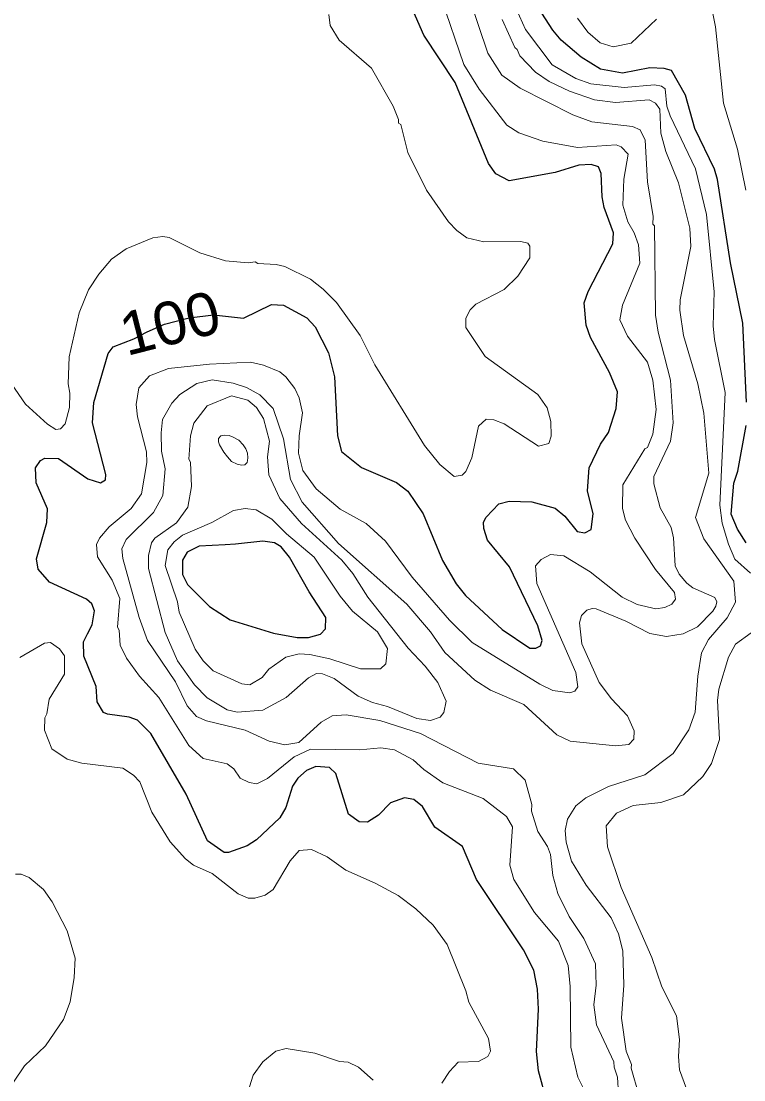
# Model space of a CAD drawing. Extents: x 673.6 to 698.9, y 7012 to 7040.1.
# Drawn here: x 676.293 to 677.64, y 7020.23 to 7022.201 of the extents above; entities that cross this region are included whole.
import ezdxf
from ezdxf.enums import TextEntityAlignment as Align

# ---------------------------------------------------------------- set-up
doc = ezdxf.new("R2010")
doc.units = 0
doc.header["$LTSCALE"] = 0.032
doc.layers.add('1', color=7, linetype='Continuous', lineweight=25)
doc.layers.add('2', color=7, linetype='Continuous', lineweight=13)
doc.layers.add('61', color=7, linetype='Continuous')

msp = doc.modelspace()

# ---------------------------------------------------------------- linework, layer by layer
at = {"layer": '1'}
for points in [[(677.645, 7021.4916), (677.638, 7021.6386), (677.6147, 7021.7513), (677.5906, 7021.9063), (677.5849, 7021.9255), (677.5483, 7022.0014), (677.5308, 7022.0632), (677.505, 7022.1094), (677.4914, 7022.1133), (677.4643, 7022.1141), (677.4134, 7022.1043), (677.3723, 7022.112), (677.3366, 7022.1341), (677.299, 7022.1661), (677.2837, 7022.1842), (677.1904, 7022.3289)], [(677.3895, 7021.5471), (677.3537, 7021.612), (677.3458, 7021.6349), (677.3419, 7021.6769), (677.3499, 7021.698), (677.3953, 7021.7863), (677.3967, 7021.8068), (677.3793, 7021.8545), (677.3756, 7021.8739), (677.374, 7021.9176), (677.3687, 7021.9299), (677.3554, 7021.9341), (677.3324, 7021.9333), (677.288, 7021.9194), (677.2022, 7021.9039), (677.1778, 7021.9167), (677.1638, 7021.9363), (677.1015, 7022.087), (677.0434, 7022.1753), (677.0149, 7022.2404)], [(677.0076, 7020.7548), (676.9813, 7020.7459), (676.9589, 7020.7229), (676.9385, 7020.7094), (676.9231, 7020.7105), (676.9032, 7020.7246), (676.8791, 7020.8), (676.8674, 7020.8115), (676.8421, 7020.8134), (676.8245, 7020.8061), (676.8086, 7020.7918), (676.7988, 7020.7766), (676.7863, 7020.7369), (676.775, 7020.7174), (676.7318, 7020.6767), (676.7142, 7020.6656), (676.6796, 7020.6531), (676.6714, 7020.6534), (676.6399, 7020.6748), (676.6005, 7020.7617), (676.5348, 7020.8749), (676.5099, 7020.8996), (676.4942, 7020.9054), (676.4537, 7020.9105), (676.4465, 7020.9141), (676.4347, 7020.9336), (676.4328, 7020.9624), (676.4099, 7021.0188), (676.4093, 7021.0457), (676.4164, 7021.0605), (676.4254, 7021.0769), (676.4294, 7021.1029), (676.4246, 7021.1164), (676.4146, 7021.1249), (676.346, 7021.1566), (676.3246, 7021.1807), (676.3213, 7021.2001), (676.3409, 7021.2677), (676.3422, 7021.293), (676.321, 7021.3416), (676.3194, 7021.3692), (676.329, 7021.383), (676.3372, 7021.3876), (676.3623, 7021.3867), (676.4174, 7021.3491), (676.4408, 7021.3418), (676.45, 7021.3472), (676.4508, 7021.3573), (676.4256, 7021.4534), (676.4284, 7021.4912), (676.4548, 7021.5825), (676.4645, 7021.5949), (676.5026, 7021.6094), (676.5279, 7021.6225), (676.5603, 7021.6368), (676.6063, 7021.6487), (676.6515, 7021.6541), (676.707, 7021.6484), (676.7597, 7021.6734), (676.7821, 7021.6721), (676.825, 7021.6487), (676.8409, 7021.6323), (676.8659, 7021.5837), (676.8767, 7021.5389), (676.8824, 7021.4292), (676.8902, 7021.3998), (676.9274, 7021.3699), (676.9926, 7021.3421), (677.0136, 7021.3263), (677.0419, 7021.2841), (677.0782, 7021.1967), (677.1038, 7021.1535), (677.1211, 7021.1318), (677.1891, 7021.0687), (677.2412, 7021.0338), (677.2519, 7021.0337), (677.2609, 7021.0382), (677.2636, 7021.0481), (677.2557, 7021.0751), (677.2031, 7021.1852), (677.162, 7021.2349), (677.1552, 7021.2566), (677.1548, 7021.2684), (677.1597, 7021.2779), (677.1833, 7021.3022), (677.2021, 7021.3071), (677.2449, 7021.3063), (677.2883, 7021.2944), (677.3063, 7021.2795), (677.329, 7021.2512), (677.3435, 7021.2482), (677.3553, 7021.2544), (677.359, 7021.2841), (677.3485, 7021.3269), (677.3517, 7021.3692)], [(677.3517, 7021.3692), (677.3729, 7021.4137), (677.3878, 7021.4354), (677.4019, 7021.4801), (677.404, 7021.5109), (677.3895, 7021.5471)], [(677.6439, 7021.2299), (677.6277, 7021.255), (677.6164, 7021.2834), (677.6211, 7021.3408), (677.6287, 7021.3634), (677.6442, 7021.4485)], [(677.1418, 7020.6029), (677.1152, 7020.6643), (677.0637, 7020.7004), (677.041, 7020.7385), (677.0246, 7020.7518), (677.0076, 7020.7548)], [(677.2727, 7020.1896), (677.2573, 7020.2463), (677.2532, 7020.2824), (677.2571, 7020.3614), (677.2555, 7020.3987), (677.2482, 7020.4341), (677.2294, 7020.4719), (677.1418, 7020.6029)]]:
    msp.add_lwpolyline(points, dxfattribs=at)
msp.add_lwpolyline([(676.6925, 7021.2273), (676.6733, 7021.2259), (676.6245, 7021.2234), (676.6021, 7021.2122), (676.5939, 7021.1976), (676.5933, 7021.1711), (676.6031, 7021.1524), (676.6437, 7021.1113), (676.6825, 7021.0863), (676.763, 7021.0615), (676.8073, 7021.0533), (676.8287, 7021.0533), (676.8506, 7021.0598), (676.8599, 7021.0695), (676.861, 7021.091), (676.8294, 7021.1387), (676.7927, 7021.2028), (676.7776, 7021.2221), (676.7649, 7021.2295), (676.7436, 7021.2332)], close=True, dxfattribs=at)
at = {"layer": '2'}
for points in [[(677.1445, 7020.8197), (677.0372, 7020.8748), (676.9611, 7020.8989), (676.8985, 7020.9094), (676.8724, 7020.9079), (676.8519, 7020.896), (676.8104, 7020.8579), (676.7844, 7020.8536), (676.7552, 7020.8607), (676.7104, 7020.8807), (676.6385, 7020.8983), (676.6197, 7020.9063), (676.602, 7020.9264), (676.5805, 7020.9709), (676.5282, 7021.0478), (676.513, 7021.0907), (676.4824, 7021.2004), (676.4808, 7021.2186), (676.4887, 7021.2362), (676.5394, 7021.286), (676.5572, 7021.3177), (676.5612, 7021.3674), (676.5547, 7021.4005), (676.5537, 7021.4348), (676.5565, 7021.4593), (676.5739, 7021.4902), (676.5889, 7021.506), (676.6204, 7021.5265), (676.6487, 7021.5331), (676.688, 7021.5273), (676.7127, 7021.519), (676.7378, 7021.5052), (676.7623, 7021.48), (676.7816, 7021.4232), (676.7948, 7021.3478), (676.8165, 7021.3058), (676.8841, 7021.2283), (677.0117, 7021.1154), (677.0556, 7021.0641), (677.0826, 7021.0256), (677.1383, 7020.9741), (677.1673, 7020.9556), (677.2299, 7020.929), (677.2915, 7020.8725), (677.3162, 7020.8606), (677.4005, 7020.852), (677.4255, 7020.8544), (677.4348, 7020.8643), (677.4355, 7020.8795), (677.4232, 7020.9076), (677.3931, 7020.9396), (677.3704, 7020.9696), (677.3377, 7021.0418), (677.3337, 7021.0806), (677.3373, 7021.0946), (677.3472, 7021.1044), (677.3568, 7021.1073), (677.3648, 7021.1066), (677.4197, 7021.0841), (677.4644, 7021.0609), (677.4959, 7021.0553), (677.5269, 7021.0604), (677.5531, 7021.0736), (677.5818, 7021.1026), (677.5878, 7021.1119), (677.5893, 7021.1201), (677.5855, 7021.1283), (677.5446, 7021.1461), (677.5335, 7021.1544), (677.5193, 7021.1715), (677.512, 7021.1867), (677.5087, 7021.2391), (677.5045, 7021.2583), (677.4836, 7021.2952), (677.4717, 7021.3397), (677.4717, 7021.3536), (677.5029, 7021.4193), (677.5078, 7021.4531), (677.5029, 7021.5327), (677.48, 7021.6224), (677.4749, 7021.654), (677.4733, 7021.8204), (677.4701, 7021.8235), (677.4707, 7021.8372), (677.4602, 7021.9022), (677.4559, 7021.9796), (677.4463, 7021.9987), (677.4322, 7022.0048), (677.3567, 7022.0135), (677.3209, 7022.0269), (677.2232, 7022.0765), (677.1887, 7022.1006), (677.1628, 7022.1416), (677.1273, 7022.2472)], [(677.2048, 7022.2484), (677.2327, 7022.186), (677.2824, 7022.1201), (677.3267, 7022.0946), (677.3545, 7022.0843), (677.4169, 7022.0779), (677.4733, 7022.0829), (677.4861, 7022.0805)], [(677.0763, 7022.2427), (677.1176, 7022.1208), (677.1466, 7022.0747), (677.1978, 7022.0076), (677.2204, 7021.9933), (677.2653, 7021.9776), (677.3296, 7021.9663), (677.4018, 7021.9711), (677.4113, 7021.967), (677.424, 7021.9535), (677.4159, 7021.907), (677.4142, 7021.8589), (677.4233, 7021.8278), (677.4355, 7021.8068), (677.4435, 7021.7846), (677.4461, 7021.7507), (677.4135, 7021.6723), (677.4085, 7021.6453), (677.4232, 7021.6146), (677.4604, 7021.5661), (677.47, 7021.5327), (677.4766, 7021.4778), (677.4701, 7021.4324), (677.4602, 7021.4071), (677.4552, 7021.4046), (677.4144, 7021.3377), (677.4134, 7021.2937), (677.4192, 7021.2722), (677.4367, 7021.2388), (677.4754, 7021.18), (677.5103, 7021.1374), (677.5126, 7021.1251), (677.5055, 7021.1158), (677.4926, 7021.1092), (677.4757, 7021.1067), (677.4409, 7021.1152), (677.4132, 7021.1286), (677.3535, 7021.1761), (677.3043, 7021.2059), (677.2794, 7021.2079), (677.262, 7021.199), (677.2515, 7021.1868), (677.2541, 7021.154), (677.3269, 7020.9886), (677.3304, 7020.9615), (677.3249, 7020.9533), (677.3152, 7020.9504), (677.2838, 7020.955), (677.2593, 7020.9663), (677.1337, 7021.0442), (677.0909, 7021.0856), (677.0215, 7021.1659), (676.972, 7021.2332), (676.9361, 7021.2658), (676.8876, 7021.2928), (676.8428, 7021.3304), (676.8178, 7021.3644), (676.8095, 7021.3968), (676.8109, 7021.4292), (676.8175, 7021.4719), (676.811, 7021.5), (676.8029, 7021.5172), (676.7863, 7021.5389), (676.775, 7021.5483), (676.7443, 7021.5608), (676.7203, 7021.5661), (676.6437, 7021.5628), (676.5678, 7021.5545), (676.5322, 7021.541), (676.5122, 7021.5187), (676.507, 7021.4875), (676.5095, 7021.4646), (676.5266, 7021.3992), (676.5274, 7021.3795), (676.517, 7021.3209), (676.4979, 7021.294), (676.4571, 7021.2598), (676.439, 7021.2384), (676.4331, 7021.2265)], [(676.8661, 7022.2139), (676.8686, 7022.1933), (676.8857, 7022.1659), (676.946, 7022.1138), (676.9863, 7022.0428), (676.9963, 7022.0182), (676.9962, 7022.0115), (677.0007, 7022.0089), (677.0133, 7021.9569), (677.0481, 7021.8867), (677.0892, 7021.8276), (677.1046, 7021.8115), (677.1237, 7021.798), (677.1554, 7021.7904), (677.2244, 7021.7912), (677.2372, 7021.7876), (677.2411, 7021.7823), (677.2408, 7021.7604), (677.2188, 7021.7267), (677.1929, 7021.7017), (677.1404, 7021.6743), (677.1299, 7021.6637), (677.1219, 7021.648), (677.1217, 7021.631), (677.1574, 7021.5771), (677.256, 7021.5062), (677.2731, 7021.4815), (677.2801, 7021.4558), (677.2809, 7021.4282), (677.2764, 7021.4146), (677.2569, 7021.41), (677.1929, 7021.4515), (677.1739, 7021.4591), (677.1598, 7021.46), (677.1454, 7021.4472), (677.1331, 7021.3881), (677.1216, 7021.3629), (677.1146, 7021.3556), (677.0998, 7021.3535), (677.0729, 7021.3756), (677.0447, 7021.4112), (676.9519, 7021.5614), (676.9246, 7021.6158), (676.8805, 7021.6772), (676.8559, 7021.702), (676.832, 7021.7207), (676.7841, 7021.7445), (676.7682, 7021.7484), (676.7341, 7021.7501), (676.7293, 7021.7533), (676.7162, 7021.751), (676.674, 7021.7552), (676.6257, 7021.7697), (676.5689, 7021.7984), (676.5568, 7021.8003), (676.5384, 7021.7978), (676.4886, 7021.777), (676.4615, 7021.7581)], [(677.33, 7022.2068), (677.3489, 7022.181), (677.3719, 7022.1612), (677.3965, 7022.1536), (677.4297, 7022.1603), (677.477, 7022.2049)], [(677.5811, 7022.2184), (677.5868, 7022.1907), (677.6016, 7022.0485), (677.6279, 7021.9626), (677.6433, 7021.8865)], [(677.1891, 7022.2045), (677.213, 7022.152), (677.2176, 7022.1486), (677.2224, 7022.1367), (677.2514, 7022.106), (677.2768, 7022.0892), (677.3146, 7022.071), (677.3613, 7022.0546), (677.4007, 7022.0501), (677.4634, 7022.0549), (677.4754, 7022.0486), (677.4832, 7022.0372), (677.4849, 7021.9926), (677.4942, 7021.9584), (677.5178, 7021.9005), (677.5389, 7021.8158), (677.5407, 7021.7818), (677.5211, 7021.6823), (677.5202, 7021.663), (677.5276, 7021.6158), (677.5538, 7021.5257), (677.5653, 7021.4715), (677.5743, 7021.3597), (677.5498, 7021.277), (677.565, 7021.2375), (677.6208, 7021.1584), (677.6245, 7021.1193), (677.6087, 7021.0899), (677.574, 7021.0497), (677.5606, 7021.0248), (677.5538, 7020.9814), (677.5489, 7020.9143), (677.5374, 7020.8815), (677.5083, 7020.8378), (677.4552, 7020.7977), (677.3875, 7020.7762), (677.3451, 7020.7549), (677.3268, 7020.7398), (677.3114, 7020.7152)], [(677.4861, 7022.0805), (677.4929, 7022.0754), (677.4964, 7022.043), (677.5022, 7022.0251), (677.5498, 7021.9264), (677.5703, 7021.8413)], [(677.5703, 7021.8413), (677.5842, 7021.6975), (677.5827, 7021.6339), (677.5851, 7021.6083), (677.6047, 7021.5097), (677.595, 7021.2999), (677.5994, 7021.2665), (677.6111, 7021.2274), (677.6231, 7021.1995), (677.652, 7021.1732)], [(676.4615, 7021.7581), (676.4378, 7021.73), (676.4183, 7021.7007), (676.4008, 7021.6583), (676.3821, 7021.5761), (676.3805, 7021.5261)], [(676.3805, 7021.5261), (676.3836, 7021.5084), (676.3829, 7021.4821), (676.3748, 7021.4513), (676.3663, 7021.4421), (676.3578, 7021.4406), (676.342, 7021.4506), (676.3011, 7021.4882), (676.2495, 7021.5622)], [(676.4331, 7021.2265), (676.4352, 7021.204), (676.4627, 7021.1605), (676.477, 7021.1259), (676.4725, 7021.0725), (676.4756, 7021.0672)], [(676.4756, 7021.0672), (676.4773, 7021.0391), (676.4895, 7021.015), (676.5133, 7020.9812), (676.5493, 7020.9416), (676.6053, 7020.8522), (676.6323, 7020.828), (676.6769, 7020.8185), (676.6893, 7020.809), (676.7009, 7020.7918), (676.718, 7020.7835), (676.7321, 7020.7813), (676.7517, 7020.7907), (676.8014, 7020.8315), (676.8323, 7020.8453), (676.924, 7020.8446), (676.963, 7020.8479), (676.9885, 7020.8445), (677.0233, 7020.8254), (677.0431, 7020.8074), (677.0786, 7020.7831), (677.1542, 7020.7535), (677.1972, 7020.7204), (677.2086, 7020.7012), (677.2039, 7020.6297), (677.2113, 7020.6026), (677.2496, 7020.5416), (677.2942, 7020.4878), (677.3121, 7020.4429), (677.3163, 7020.4036), (677.3173, 7020.2908), (677.3306, 7020.2349), (677.3431, 7020.2088)], [(676.2905, 7021.0163), (676.3365, 7021.0431), (676.3476, 7021.0443), (676.3646, 7021.0325), (676.3736, 7021.0196), (676.3738, 7020.985), (676.3448, 7020.9387), (676.3409, 7020.9112), (676.3369, 7020.9042), (676.3362, 7020.881), (676.3502, 7020.8462), (676.3784, 7020.8268), (676.4062, 7020.8196), (676.4823, 7020.8099), (676.5023, 7020.7974), (676.5141, 7020.7847), (676.5367, 7020.7283), (676.5708, 7020.673), (676.5992, 7020.6413), (676.6143, 7020.6295), (676.6487, 7020.6141), (676.6972, 7020.5759), (676.716, 7020.5684), (676.7284, 7020.5678), (676.7478, 7020.5739), (676.7628, 7020.5844), (676.7941, 7020.6376), (676.8109, 7020.6571), (676.834, 7020.6587), (676.863, 7020.6452), (676.8981, 7020.6202), (676.9527, 7020.5962), (676.9957, 7020.5729), (677.0282, 7020.5485), (677.0605, 7020.5177), (677.0871, 7020.4821), (677.1215, 7020.3953), (677.127, 7020.3747), (677.1641, 7020.3065), (677.1677, 7020.2833), (677.1629, 7020.2731), (677.1453, 7020.2638), (677.1074, 7020.2624), (677.0915, 7020.2454), (677.0771, 7020.2238)], [(677.5201, 7020.2482), (677.5177, 7020.2731), (677.5201, 7020.3046), (677.5145, 7020.3487), (677.4866, 7020.4029), (677.4683, 7020.4577), (677.4111, 7020.5882), (677.3854, 7020.6637), (677.383, 7020.7028), (677.4022, 7020.7264), (677.4337, 7020.7409), (677.4852, 7020.746), (677.5272, 7020.7606), (677.5632, 7020.7946), (677.5793, 7020.8191), (677.5941, 7020.8635), (677.5909, 7020.9365), (677.5934, 7020.9576), (677.6109, 7021.0168), (677.6241, 7021.0411), (677.6532, 7021.0622)], [(677.2561, 7020.6922), (677.2442, 7020.7298), (677.2448, 7020.7424), (677.2325, 7020.7878), (677.2104, 7020.8092), (677.1445, 7020.8197)], [(677.3114, 7020.7152), (677.3066, 7020.6938), (677.3087, 7020.6723), (677.3187, 7020.6371), (677.3457, 7020.5925), (677.3925, 7020.5315)], [(677.4061, 7020.204), (677.4043, 7020.2345), (677.3978, 7020.2532), (677.3977, 7020.263), (677.3649, 7020.3325), (677.3599, 7020.3696), (677.3648, 7020.4062), (677.3631, 7020.4459), (677.3417, 7020.4931), (677.3143, 7020.5342), (677.293, 7020.577), (677.284, 7020.6104), (677.2796, 7020.6492), (677.2738, 7020.664), (677.2561, 7020.6922)], [(676.2787, 7020.2257), (676.2993, 7020.2556), (676.3382, 7020.2929), (676.3721, 7020.3424), (676.3844, 7020.3753), (676.392, 7020.4203), (676.3936, 7020.4561), (676.3786, 7020.5072), (676.3506, 7020.5613), (676.3343, 7020.584), (676.3078, 7020.6068), (676.293, 7020.6127), (676.2822, 7020.6127)], [(677.3925, 7020.5315), (677.406, 7020.5015), (677.4141, 7020.4703), (677.4159, 7020.406), (677.4117, 7020.3446), (677.4205, 7020.2829), (677.4305, 7020.2583), (677.4298, 7020.2513), (677.4441, 7020.202)], [(676.949, 7020.229), (676.9215, 7020.2535), (676.9022, 7020.2627), (676.8859, 7020.264), (676.8403, 7020.2792), (676.7871, 7020.2881), (676.7677, 7020.2829), (676.7431, 7020.2635), (676.7256, 7020.2387), (676.7083, 7020.185)], [(677.4637, 7020.0687), (677.5042, 7020.0908), (677.5669, 7020.1113), (677.5717, 7020.1371), (677.5398, 7020.1944), (677.5201, 7020.2482)]]:
    msp.add_lwpolyline(points, dxfattribs=at)
for points in [[(676.9388, 7021.1287), (676.911, 7021.1727), (676.8905, 7021.1973), (676.8154, 7021.2658), (676.7749, 7021.3125), (676.7543, 7021.3565), (676.7519, 7021.3897), (676.7558, 7021.4191), (676.7444, 7021.4616), (676.7316, 7021.482), (676.7155, 7021.4957), (676.6851, 7021.5036), (676.6398, 7021.4852), (676.6147, 7021.4525), (676.6086, 7021.4293), (676.6056, 7021.3856), (676.6088, 7021.3798), (676.6105, 7021.3344), (676.6033, 7021.2963), (676.5826, 7021.2669), (676.5422, 7021.2387), (676.5356, 7021.2296), (676.53, 7021.2065), (676.53, 7021.1819), (676.5615, 7021.0627), (676.5841, 7021.0101), (676.6162, 7020.9654), (676.6398, 7020.9409), (676.6769, 7020.9191), (676.6957, 7020.9147), (676.7433, 7020.9184), (676.7867, 7020.9419), (676.8285, 7020.9786), (676.8435, 7020.9864), (676.8545, 7020.9859), (676.8763, 7020.977), (676.9208, 7020.9441), (676.9476, 7020.9322), (676.9756, 7020.9249), (677.0303, 7020.9027), (677.0555, 7020.8988), (677.0736, 7020.9054), (677.0804, 7020.9139), (677.0847, 7020.9347), (677.0692, 7020.9699), (677.0458, 7021.0001), (677.014, 7021.0339)], [(676.6705, 7021.3986), (676.6772, 7021.3897), (676.6852, 7021.3815), (676.6955, 7021.3764), (676.7042, 7021.3743), (676.7096, 7021.375), (676.7143, 7021.3792), (676.7147, 7021.3834), (676.7152, 7021.3878), (676.7147, 7021.3965), (676.7117, 7021.4047), (676.7068, 7021.4124), (676.6983, 7021.4209), (676.6883, 7021.4267), (676.6803, 7021.4298), (676.6726, 7021.43), (676.6651, 7021.4288), (676.6604, 7021.4244), (676.6604, 7021.4178), (676.6625, 7021.4124)], [(676.9107, 7021.1024), (676.8877, 7021.1302), (676.8392, 7021.2034), (676.7874, 7021.2463), (676.76, 7021.274), (676.7307, 7021.2914), (676.7104, 7021.294), (676.6885, 7021.2899), (676.648, 7021.2676), (676.5934, 7021.2443), (676.578, 7021.2318), (676.5662, 7021.2168), (676.5612, 7021.1876), (676.5842, 7021.12), (676.5875, 7021.1005), (676.6172, 7021.0315), (676.6319, 7021.0103), (676.651, 7020.9914), (676.7043, 7020.9675), (676.7192, 7020.9656), (676.7421, 7020.979), (676.7545, 7020.9943), (676.7863, 7021.017), (676.811, 7021.0228), (676.8307, 7021.022), (676.8682, 7021.0138), (676.9255, 7020.9949), (676.9628, 7020.9953), (676.9725, 7021.0045), (676.9759, 7021.0332), (676.9572, 7021.0639)]]:
    msp.add_lwpolyline(points, close=True, dxfattribs=at)

# ---------------------------------------------------------------- texts
at = {"layer": '61', "width": 1.05}
msp.add_text('100', height=0.08, rotation=14.267, dxfattribs=at).set_placement((676.58, 7021.6005), align=Align.CENTER)

doc.saveas('drawing.dxf')
